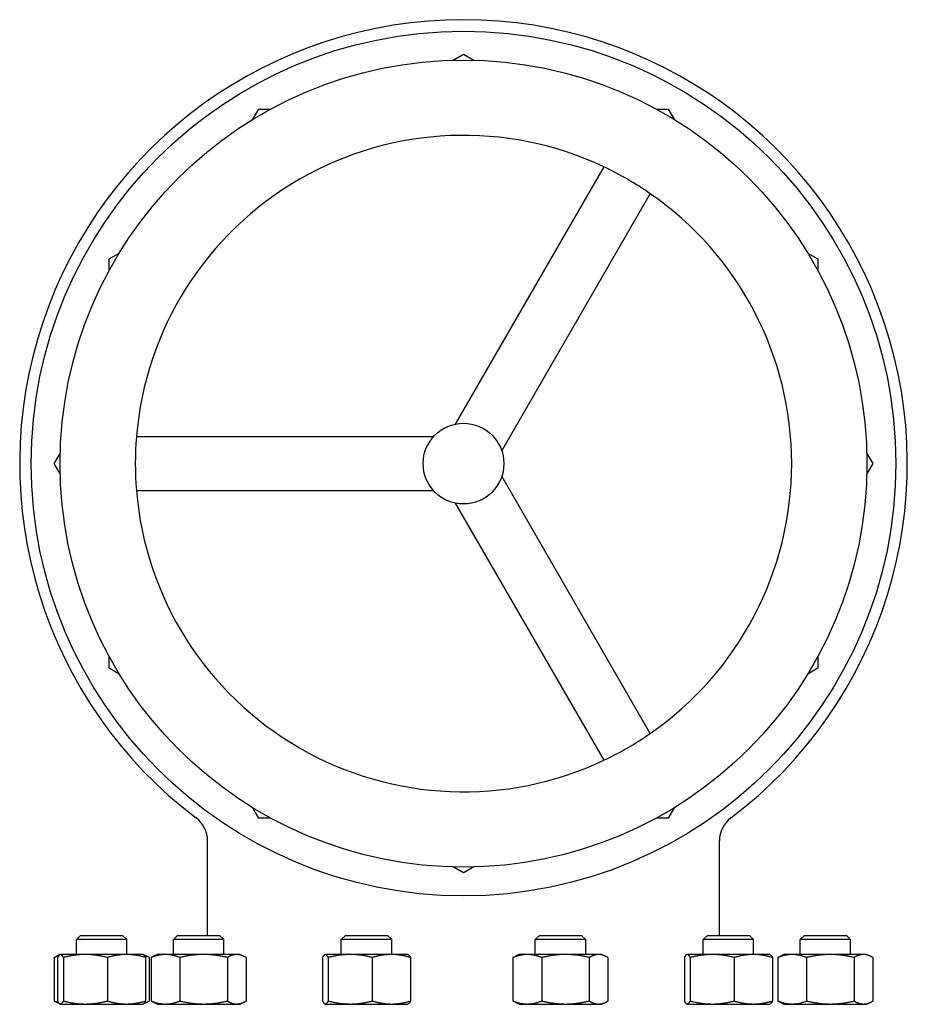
# Model space of a CAD drawing. Header units: inches. Extents: x 5 to 1128, y -85 to 748.
# Tile 620 of 656: x 603 to 618, y 572 to 589. Entities that reach past the tile are written whole.
import ezdxf

# ---------------------------------------------------------------- set-up
doc = ezdxf.new("R2010")
doc.units = ezdxf.units.IN
doc.header["$LTSCALE"] = 32
doc.header["$MEASUREMENT"] = 0
doc.layers.add('Visible (ANSI)', color=7, linetype='Continuous', lineweight=30)

msp = doc.modelspace()

# ---------------------------------------------------------------- linework, layer by layer
at = {"layer": 'Visible (ANSI)'}
for p, q in [((610.60355, 588.68754), (610.78063, 588.78978)), ((610.78063, 588.78978), (610.95772, 588.68754)), ((607.12839, 587.66147), (607.23063, 587.83856)), ((607.23063, 587.83856), (607.43511, 587.83856)), ((614.12615, 587.83856), (614.33063, 587.83856)), ((614.33063, 587.83856), (614.43287, 587.66147)), ((613.2138, 586.83748), (610.63736, 582.37496)), ((611.44565, 581.90829), (614.02209, 586.37082)), ((604.63185, 585.23978), (604.80894, 585.34202)), ((616.75233, 585.34202), (616.92941, 585.23978)), ((604.63185, 585.0353), (604.63185, 585.23978)), ((616.92941, 585.23978), (616.92941, 585.0353)), ((610.25888, 582.15645), (605.10601, 582.15645)), ((603.68063, 581.68978), (603.78287, 581.86687)), ((617.77839, 581.86687), (617.88063, 581.68978)), ((603.78287, 581.51269), (603.68063, 581.68978)), ((617.88063, 581.68978), (617.77839, 581.51269)), ((614.02209, 577.00874), (611.44565, 581.47127)), ((605.10601, 581.22311), (610.25888, 581.22311)), ((610.63736, 581.0046), (613.2138, 576.54208)), ((604.63185, 578.13978), (604.63185, 578.34426)), ((616.92941, 578.34426), (616.92941, 578.13978)), ((604.80894, 578.03754), (604.63185, 578.13978)), ((616.92941, 578.13978), (616.75233, 578.03754)), ((607.23063, 575.541), (607.12839, 575.71808)), ((614.43287, 575.71808), (614.33063, 575.541)), ((607.43511, 575.541), (607.23063, 575.541)), ((614.33063, 575.541), (614.12615, 575.541)), ((606.34063, 573.50478), (606.34063, 575.14483)), ((615.22063, 573.50478), (615.22063, 575.14483)), ((610.78063, 574.58978), (610.60355, 574.69202)), ((610.95772, 574.69202), (610.78063, 574.58978)), ((604.13753, 573.50478), (604.06461, 573.43186)), ((604.93961, 573.43186), (604.06461, 573.43186)), ((604.06461, 573.17378), (604.06461, 573.43186)), ((604.13753, 573.50478), (604.8667, 573.50478)), ((604.8667, 573.50478), (604.93961, 573.43186)), ((604.93961, 573.17378), (604.93961, 573.43186)), ((605.81986, 573.50478), (605.74694, 573.43186)), ((606.62194, 573.43186), (605.74694, 573.43186)), ((605.74694, 573.17378), (605.74694, 573.43186)), ((605.81986, 573.50478), (606.54902, 573.50478)), ((606.54902, 573.50478), (606.62194, 573.43186)), ((606.62194, 573.17378), (606.62194, 573.43186)), ((608.73373, 573.50478), (608.66081, 573.43186)), ((609.53581, 573.43186), (608.66081, 573.43186)), ((608.66081, 573.17378), (608.66081, 573.43186)), ((608.73373, 573.50478), (609.46289, 573.50478)), ((609.46289, 573.50478), (609.53581, 573.43186)), ((609.53581, 573.17378), (609.53581, 573.43186)), ((612.09837, 573.50478), (612.02546, 573.43186)), ((612.90046, 573.43186), (612.02546, 573.43186)), ((612.02546, 573.17378), (612.02546, 573.43186)), ((612.09837, 573.50478), (612.82754, 573.50478)), ((612.82754, 573.50478), (612.90046, 573.43186)), ((612.90046, 573.17378), (612.90046, 573.43186)), ((615.01224, 573.50478), (614.93933, 573.43186)), ((615.81433, 573.43186), (614.93933, 573.43186)), ((614.93933, 573.17378), (614.93933, 573.43186)), ((615.01224, 573.50478), (615.74141, 573.50478)), ((615.74141, 573.50478), (615.81433, 573.43186)), ((615.81433, 573.17378), (615.81433, 573.43186)), ((616.69457, 573.50478), (616.62165, 573.43186)), ((617.49665, 573.43186), (616.62165, 573.43186)), ((616.62165, 573.17378), (616.62165, 573.43186)), ((616.69457, 573.50478), (617.42373, 573.50478)), ((617.42373, 573.50478), (617.49665, 573.43186)), ((617.49665, 573.17378), (617.49665, 573.43186)), ((603.678, 573.12191), (603.678, 572.36665)), ((603.77778, 573.17129), (603.72078, 573.14471)), ((603.73813, 573.12191), (603.73813, 572.36665)), ((603.78311, 573.17378), (603.77778, 573.17129)), ((603.78841, 573.17378), (603.78311, 573.17378)), ((604.22069, 573.17378), (603.78841, 573.17378)), ((603.83869, 573.12191), (603.83869, 572.36665)), ((604.93439, 573.17378), (604.22069, 573.17378)), ((604.60268, 573.12191), (604.60268, 572.36665)), ((605.22111, 573.17378), (604.93439, 573.17378)), ((605.22111, 573.17378), (605.22645, 573.17129)), ((605.22645, 573.17129), (605.28345, 573.14471)), ((605.2661, 573.12191), (605.2661, 572.36665)), ((605.32623, 573.12191), (605.32623, 572.36665)), ((605.36032, 573.12191), (605.36032, 572.36665)), ((605.46544, 573.17378), (605.4031, 573.14471)), ((605.6099, 573.17378), (605.46544, 573.17378)), ((606.27153, 573.17378), (605.6099, 573.17378)), ((605.85947, 573.12191), (605.85947, 572.36665)), ((606.84607, 573.17378), (606.27153, 573.17378)), ((606.68359, 573.12191), (606.68359, 572.36665)), ((606.90344, 573.17378), (606.84607, 573.17378)), ((606.90344, 573.17378), (606.96578, 573.14471)), ((607.00856, 573.12191), (607.00856, 572.36665)), ((608.33432, 573.12191), (608.33432, 572.36665)), ((608.37931, 573.17378), (608.37398, 573.17129)), ((608.3846, 573.17378), (608.37931, 573.17378)), ((608.81688, 573.17378), (608.3846, 573.17378)), ((608.43489, 573.12191), (608.43489, 572.36665)), ((609.53059, 573.17378), (608.81688, 573.17378)), ((609.19888, 573.12191), (609.19888, 572.36665)), ((609.81731, 573.17378), (609.53059, 573.17378)), ((609.81731, 573.17378), (609.82264, 573.17129)), ((609.8623, 573.12191), (609.8623, 572.36665)), ((611.63884, 573.12191), (611.63884, 572.36665)), ((611.74396, 573.17378), (611.68162, 573.14471)), ((611.88842, 573.17378), (611.74396, 573.17378)), ((612.55005, 573.17378), (611.88842, 573.17378)), ((612.13799, 573.12191), (612.13799, 572.36665)), ((613.12459, 573.17378), (612.55005, 573.17378)), ((612.96211, 573.12191), (612.96211, 572.36665)), ((613.18196, 573.17378), (613.12459, 573.17378)), ((613.18196, 573.17378), (613.2443, 573.14471)), ((613.28707, 573.12191), (613.28707, 572.36665)), ((614.61284, 573.12191), (614.61284, 572.36665)), ((614.65783, 573.17378), (614.65249, 573.17129)), ((614.66312, 573.17378), (614.65783, 573.17378)), ((615.0954, 573.17378), (614.66312, 573.17378)), ((614.7134, 573.12191), (614.7134, 572.36665)), ((615.8091, 573.17378), (615.0954, 573.17378)), ((615.47739, 573.12191), (615.47739, 572.36665)), ((616.09583, 573.17378), (615.8091, 573.17378)), ((616.09583, 573.17378), (616.10116, 573.17129)), ((616.14082, 573.12191), (616.14082, 572.36665)), ((616.23503, 573.12191), (616.23503, 572.36665)), ((616.34015, 573.17378), (616.27781, 573.14471)), ((616.48461, 573.17378), (616.34015, 573.17378)), ((617.14624, 573.17378), (616.48461, 573.17378)), ((616.73419, 573.12191), (616.73419, 572.36665)), ((617.72078, 573.17378), (617.14624, 573.17378)), ((617.5583, 573.12191), (617.5583, 572.36665)), ((617.77815, 573.17378), (617.72078, 573.17378)), ((617.77815, 573.17378), (617.84049, 573.14471)), ((617.88327, 573.12191), (617.88327, 572.36665)), ((603.77778, 572.31727), (603.72078, 572.34385)), ((603.78311, 572.31478), (603.77778, 572.31727)), ((603.78311, 572.31478), (603.78841, 572.31478)), ((603.78841, 572.31478), (604.22069, 572.31478)), ((604.06461, 572.30978), (604.06461, 572.31478)), ((604.22069, 572.31478), (604.93439, 572.31478)), ((604.93439, 572.31478), (605.22111, 572.31478)), ((604.93961, 572.30978), (604.93961, 572.31478)), ((605.22111, 572.31478), (605.22645, 572.31727)), ((605.22645, 572.31727), (605.28345, 572.34385)), ((605.46544, 572.31478), (605.4031, 572.34385)), ((605.46544, 572.31478), (605.6099, 572.31478)), ((605.6099, 572.31478), (606.27153, 572.31478)), ((605.74694, 572.30978), (605.74694, 572.31478)), ((606.27153, 572.31478), (606.84607, 572.31478)), ((606.62194, 572.30978), (606.62194, 572.31478)), ((606.84607, 572.31478), (606.90344, 572.31478)), ((606.90344, 572.31478), (606.96578, 572.34385)), ((608.37931, 572.31478), (608.37398, 572.31727)), ((608.37931, 572.31478), (608.3846, 572.31478)), ((608.3846, 572.31478), (608.81688, 572.31478)), ((608.66081, 572.30978), (608.66081, 572.31478)), ((608.81688, 572.31478), (609.53059, 572.31478)), ((609.53059, 572.31478), (609.81731, 572.31478)), ((609.53581, 572.30978), (609.53581, 572.31478)), ((609.81731, 572.31478), (609.82264, 572.31727)), ((611.74396, 572.31478), (611.68162, 572.34385)), ((611.74396, 572.31478), (611.88842, 572.31478)), ((611.88842, 572.31478), (612.55005, 572.31478)), ((612.02546, 572.30978), (612.02546, 572.31478)), ((612.55005, 572.31478), (613.12459, 572.31478)), ((612.90046, 572.30978), (612.90046, 572.31478)), ((613.12459, 572.31478), (613.18196, 572.31478)), ((613.18196, 572.31478), (613.2443, 572.34385)), ((614.65783, 572.31478), (614.65249, 572.31727)), ((614.65783, 572.31478), (614.66312, 572.31478)), ((614.66312, 572.31478), (615.0954, 572.31478)), ((614.93933, 572.30978), (614.93933, 572.31478)), ((615.0954, 572.31478), (615.8091, 572.31478)), ((615.8091, 572.31478), (616.09583, 572.31478)), ((615.81433, 572.30978), (615.81433, 572.31478)), ((616.09583, 572.31478), (616.10116, 572.31727)), ((616.34015, 572.31478), (616.27781, 572.34385)), ((616.34015, 572.31478), (616.48461, 572.31478)), ((616.48461, 572.31478), (617.14624, 572.31478)), ((616.62165, 572.30978), (616.62165, 572.31478)), ((617.14624, 572.31478), (617.72078, 572.31478)), ((617.49665, 572.30978), (617.49665, 572.31478)), ((617.72078, 572.31478), (617.77815, 572.31478)), ((617.77815, 572.31478), (617.84049, 572.34385))]:
    msp.add_line(p, q, dxfattribs=at)
for radius in [7.5, 7, 0.7]:
    msp.add_circle((610.78063, 581.68978), radius, dxfattribs=at)
for centre, radius, start, end in [((610.78063, 581.68978), 7.7, 307.04478, 232.95522), ((610.78063, 581.68978), 5.69378, 64.701279, 175.298721), ((610.78063, 581.68978), 5.69378, 55.298721, 64.701279), ((610.78063, 581.68978), 5.69378, 304.701279, 55.298721), ((610.78063, 581.68978), 5.69378, 175.298721, 184.701279), ((610.78063, 581.68978), 5.69378, 184.701279, 295.298721), ((610.78063, 581.68978), 5.69378, 295.298721, 304.701279), ((605.84063, 575.14483), 0.5, 0, 52.95522), ((615.72063, 575.14483), 0.5, 127.04478, 180)]:
    msp.add_arc(centre, radius, start, end, dxfattribs=at)
for points, weights in [([(603.7533, 573.14756), (603.71694, 573.13701), (603.678, 573.12191)], [1.01541962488, 1.01076049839, 1]), ([(603.678, 573.12191), (603.70004, 573.13504), (603.72078, 573.14471)], [1, 1.00934096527, 1.01408417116]), ([(603.78841, 573.17378), (603.76507, 573.17378), (603.73813, 573.12191)], [1, 1.0379548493, 1]), ([(603.83869, 573.12191), (603.81175, 573.17378), (603.78841, 573.17378)], [1, 1.0379548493, 1]), ([(604.22069, 573.17378), (604.0434, 573.17378), (603.83869, 573.12191)], [1, 1.0379548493, 1]), ([(604.60268, 573.12191), (604.39797, 573.17378), (604.22069, 573.17378)], [1, 1.0379548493, 1]), ([(604.93439, 573.17378), (604.78045, 573.17378), (604.60268, 573.12191)], [1, 1.0379548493, 1]), ([(605.2661, 573.12191), (605.08834, 573.17378), (604.93439, 573.17378)], [1, 1.0379548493, 1]), ([(605.22645, 573.17129), (605.24493, 573.16268), (605.2661, 573.12191)], [1.01304319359, 1.02958951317, 1]), ([(605.32623, 573.12191), (605.28032, 573.14926), (605.23916, 573.16195)], [1, 1.01965956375, 1.01895290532]), ([(605.6099, 573.17378), (605.49407, 573.17378), (605.36032, 573.12191)], [1, 1.0379548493, 1]), ([(605.36032, 573.12191), (605.38236, 573.13504), (605.4031, 573.14471)], [1, 1.00934096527, 1.01408417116]), ([(605.85947, 573.12191), (605.72573, 573.17378), (605.6099, 573.17378)], [1, 1.0379548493, 1]), ([(606.27153, 573.17378), (606.0803, 573.17378), (605.85947, 573.12191)], [1, 1.0379548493, 1]), ([(606.68359, 573.12191), (606.46277, 573.17378), (606.27153, 573.17378)], [1, 1.0379548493, 1]), ([(606.84607, 573.17378), (606.77066, 573.17378), (606.68359, 573.12191)], [1, 1.0379548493, 1]), ([(607.00856, 573.12191), (606.92148, 573.17378), (606.84607, 573.17378)], [1, 1.0379548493, 1]), ([(608.3846, 573.17378), (608.36127, 573.17378), (608.33432, 573.12191)], [1, 1.0379548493, 1]), ([(608.43489, 573.12191), (608.40794, 573.17378), (608.3846, 573.17378)], [1, 1.0379548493, 1]), ([(608.81688, 573.17378), (608.6396, 573.17378), (608.43489, 573.12191)], [1, 1.0379548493, 1]), ([(609.19888, 573.12191), (608.99417, 573.17378), (608.81688, 573.17378)], [1, 1.0379548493, 1]), ([(609.53059, 573.17378), (609.37664, 573.17378), (609.19888, 573.12191)], [1, 1.0379548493, 1]), ([(609.8623, 573.12191), (609.68453, 573.17378), (609.53059, 573.17378)], [1, 1.0379548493, 1]), ([(609.82264, 573.17129), (609.84112, 573.16268), (609.8623, 573.12191)], [1.01304319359, 1.02958951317, 1]), ([(611.88842, 573.17378), (611.77259, 573.17378), (611.63884, 573.12191)], [1, 1.0379548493, 1]), ([(611.63884, 573.12191), (611.66088, 573.13504), (611.68162, 573.14471)], [1, 1.00934096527, 1.01408417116]), ([(612.13799, 573.12191), (612.00424, 573.17378), (611.88842, 573.17378)], [1, 1.0379548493, 1]), ([(612.55005, 573.17378), (612.35881, 573.17378), (612.13799, 573.12191)], [1, 1.0379548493, 1]), ([(612.96211, 573.12191), (612.74129, 573.17378), (612.55005, 573.17378)], [1, 1.0379548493, 1]), ([(613.12459, 573.17378), (613.04918, 573.17378), (612.96211, 573.12191)], [1, 1.0379548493, 1]), ([(613.28707, 573.12191), (613.2, 573.17378), (613.12459, 573.17378)], [1, 1.0379548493, 1]), ([(614.66312, 573.17378), (614.63978, 573.17378), (614.61284, 573.12191)], [1, 1.0379548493, 1]), ([(614.7134, 573.12191), (614.68646, 573.17378), (614.66312, 573.17378)], [1, 1.0379548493, 1]), ([(615.0954, 573.17378), (614.91812, 573.17378), (614.7134, 573.12191)], [1, 1.0379548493, 1]), ([(615.47739, 573.12191), (615.27268, 573.17378), (615.0954, 573.17378)], [1, 1.0379548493, 1]), ([(615.8091, 573.17378), (615.65516, 573.17378), (615.47739, 573.12191)], [1, 1.0379548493, 1]), ([(616.14082, 573.12191), (615.96305, 573.17378), (615.8091, 573.17378)], [1, 1.0379548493, 1]), ([(616.10116, 573.17129), (616.11964, 573.16268), (616.14082, 573.12191)], [1.01304319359, 1.02958951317, 1]), ([(616.48461, 573.17378), (616.36878, 573.17378), (616.23503, 573.12191)], [1, 1.0379548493, 1]), ([(616.23503, 573.12191), (616.25707, 573.13504), (616.27781, 573.14471)], [1, 1.00934096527, 1.01408417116]), ([(616.73419, 573.12191), (616.60044, 573.17378), (616.48461, 573.17378)], [1, 1.0379548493, 1]), ([(617.14624, 573.17378), (616.95501, 573.17378), (616.73419, 573.12191)], [1, 1.0379548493, 1]), ([(617.5583, 573.12191), (617.33748, 573.17378), (617.14624, 573.17378)], [1, 1.0379548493, 1]), ([(617.72078, 573.17378), (617.64538, 573.17378), (617.5583, 573.12191)], [1, 1.0379548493, 1]), ([(617.88327, 573.12191), (617.79619, 573.17378), (617.72078, 573.17378)], [1, 1.0379548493, 1]), ([(603.72078, 572.34385), (603.70004, 572.35352), (603.678, 572.36665)], [1.01408417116, 1.00934096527, 1]), ([(603.678, 572.36665), (603.71694, 572.35155), (603.7533, 572.341)], [1, 1.01076049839, 1.01541962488]), ([(603.73813, 572.36665), (603.76507, 572.31478), (603.78841, 572.31478)], [1, 1.0379548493, 1]), ([(603.78841, 572.31478), (603.81175, 572.31478), (603.83869, 572.36665)], [1, 1.0379548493, 1]), ([(603.83869, 572.36665), (604.0434, 572.31478), (604.22069, 572.31478)], [1, 1.0379548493, 1]), ([(604.22069, 572.31478), (604.39797, 572.31478), (604.60268, 572.36665)], [1, 1.0379548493, 1]), ([(604.60268, 572.36665), (604.78045, 572.31478), (604.93439, 572.31478)], [1, 1.0379548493, 1]), ([(604.93439, 572.31478), (605.08834, 572.31478), (605.2661, 572.36665)], [1, 1.0379548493, 1]), ([(605.2661, 572.36665), (605.24493, 572.32588), (605.22645, 572.31727)], [1, 1.02958951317, 1.01304319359]), ([(605.23916, 572.32661), (605.28032, 572.3393), (605.32623, 572.36665)], [1.01895290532, 1.01965956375, 1]), ([(605.36032, 572.36665), (605.49407, 572.31478), (605.6099, 572.31478)], [1, 1.0379548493, 1]), ([(605.4031, 572.34385), (605.38236, 572.35352), (605.36032, 572.36665)], [1.01408417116, 1.00934096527, 1]), ([(605.6099, 572.31478), (605.72573, 572.31478), (605.85947, 572.36665)], [1, 1.0379548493, 1]), ([(605.85947, 572.36665), (606.0803, 572.31478), (606.27153, 572.31478)], [1, 1.0379548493, 1]), ([(606.27153, 572.31478), (606.46277, 572.31478), (606.68359, 572.36665)], [1, 1.0379548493, 1]), ([(606.68359, 572.36665), (606.77066, 572.31478), (606.84607, 572.31478)], [1, 1.0379548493, 1]), ([(606.84607, 572.31478), (606.92148, 572.31478), (607.00856, 572.36665)], [1, 1.0379548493, 1]), ([(608.33432, 572.36665), (608.36127, 572.31478), (608.3846, 572.31478)], [1, 1.0379548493, 1]), ([(608.3846, 572.31478), (608.40794, 572.31478), (608.43489, 572.36665)], [1, 1.0379548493, 1]), ([(608.43489, 572.36665), (608.6396, 572.31478), (608.81688, 572.31478)], [1, 1.0379548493, 1]), ([(608.81688, 572.31478), (608.99417, 572.31478), (609.19888, 572.36665)], [1, 1.0379548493, 1]), ([(609.19888, 572.36665), (609.37664, 572.31478), (609.53059, 572.31478)], [1, 1.0379548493, 1]), ([(609.53059, 572.31478), (609.68453, 572.31478), (609.8623, 572.36665)], [1, 1.0379548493, 1]), ([(609.8623, 572.36665), (609.84112, 572.32588), (609.82264, 572.31727)], [1, 1.02958951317, 1.01304319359]), ([(611.63884, 572.36665), (611.77259, 572.31478), (611.88842, 572.31478)], [1, 1.0379548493, 1]), ([(611.68162, 572.34385), (611.66088, 572.35352), (611.63884, 572.36665)], [1.01408417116, 1.00934096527, 1]), ([(611.88842, 572.31478), (612.00424, 572.31478), (612.13799, 572.36665)], [1, 1.0379548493, 1]), ([(612.13799, 572.36665), (612.35881, 572.31478), (612.55005, 572.31478)], [1, 1.0379548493, 1]), ([(612.55005, 572.31478), (612.74129, 572.31478), (612.96211, 572.36665)], [1, 1.0379548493, 1]), ([(612.96211, 572.36665), (613.04918, 572.31478), (613.12459, 572.31478)], [1, 1.0379548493, 1]), ([(613.12459, 572.31478), (613.2, 572.31478), (613.28707, 572.36665)], [1, 1.0379548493, 1]), ([(614.61284, 572.36665), (614.63978, 572.31478), (614.66312, 572.31478)], [1, 1.0379548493, 1]), ([(614.66312, 572.31478), (614.68646, 572.31478), (614.7134, 572.36665)], [1, 1.0379548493, 1]), ([(614.7134, 572.36665), (614.91812, 572.31478), (615.0954, 572.31478)], [1, 1.0379548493, 1]), ([(615.0954, 572.31478), (615.27268, 572.31478), (615.47739, 572.36665)], [1, 1.0379548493, 1]), ([(615.47739, 572.36665), (615.65516, 572.31478), (615.8091, 572.31478)], [1, 1.0379548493, 1]), ([(615.8091, 572.31478), (615.96305, 572.31478), (616.14082, 572.36665)], [1, 1.0379548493, 1]), ([(616.14082, 572.36665), (616.11964, 572.32588), (616.10116, 572.31727)], [1, 1.02958951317, 1.01304319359]), ([(616.23503, 572.36665), (616.36878, 572.31478), (616.48461, 572.31478)], [1, 1.0379548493, 1]), ([(616.27781, 572.34385), (616.25707, 572.35352), (616.23503, 572.36665)], [1.01408417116, 1.00934096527, 1]), ([(616.48461, 572.31478), (616.60044, 572.31478), (616.73419, 572.36665)], [1, 1.0379548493, 1]), ([(616.73419, 572.36665), (616.95501, 572.31478), (617.14624, 572.31478)], [1, 1.0379548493, 1]), ([(617.14624, 572.31478), (617.33748, 572.31478), (617.5583, 572.36665)], [1, 1.0379548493, 1]), ([(617.5583, 572.36665), (617.64538, 572.31478), (617.72078, 572.31478)], [1, 1.0379548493, 1]), ([(617.72078, 572.31478), (617.79619, 572.31478), (617.88327, 572.36665)], [1, 1.0379548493, 1])]:
    msp.add_rational_spline(points, weights, degree=2, dxfattribs=at)

doc.saveas('drawing.dxf')
